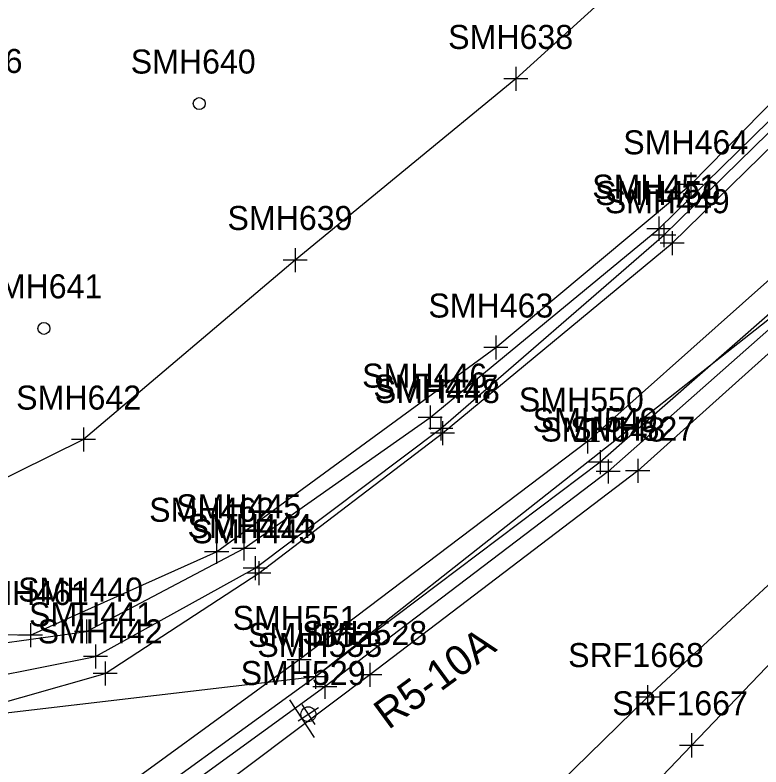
# Model space of a CAD drawing. Extents: x 941041 to 969446, y 397014 to 416764.
# Drawn here: x 951922.8 to 952047.1, y 402953.7 to 403078.9 of the extents above; entities that cross this region are included whole.
import ezdxf

# ---------------------------------------------------------------- set-up
doc = ezdxf.new("R2010")
doc.units = 0
for name, color, linetype in [('SURVEY - DRAINAGE - Area Shapes', 7, 'Continuous'), ('SURVEY - DTM - Breaklines', 7, 'Continuous'), ('SURVEY - DTM - Breaklines - Points - Locators', 7, 'Continuous'), ('SURVEY - DTM - Breaklines - Points - Numbers', 7, 'Continuous'), ('SURVEY - DTM - Spot Points - Locators', 7, 'Continuous'), ('SURVEY - DTM - Spot Points - Point Numbers', 7, 'Continuous'), ('SURVEY - DTM GRAPHICS - Boundary Line', 7, 'Continuous'), ('SURVEY - NON-TRANSPORTATION - Features', 7, 'Continuous'), ('SURVEY - NON-TRANSPORTATION - Features - Points - Locators', 7, 'Continuous'), ('SURVEY - NON-TRANSPORTATION - Features - Points - Numbers', 7, 'Continuous'), ('SURVEY - ROADSIDE BARRIERS - Points - Locators', 7, 'Continuous'), ('SURVEY - ROADSIDE BARRIERS - Points - Numbers', 7, 'Continuous'), ('SURVEY - ROADSIDE BARRIERS with Text', 7, 'Continuous'), ('SURVEY - TRAFFIC CONTROL - Signs - Points - Locators', 7, 'Continuous'), ('SURVEY - TRAFFIC CONTROL - Signs - Points - Numbers', 7, 'Continuous'), ('SURVEY - TRAFFIC CONTROL - Signs and Devices with Text', 7, 'Continuous'), ('SURVEY - TRANSPORTATION - Features', 7, 'Continuous'), ('SURVEY - TRANSPORTATION - Features - Points - Locators', 7, 'Continuous'), ('SURVEY - TRANSPORTATION - Features - Points - Numbers', 7, 'Continuous'), ('SURVEY - TRANSPORTATION - Roads', 7, 'Continuous'), ('SURVEY - TRANSPORTATION - Roads - Points - Locators', 7, 'Continuous'), ('SURVEY - TRANSPORTATION - Roads - Points - Numbers', 7, 'Continuous'), ('SURVEY - UTILITIES - Telephone (Underground) - Points - Numbers', 7, 'Continuous')]:
    doc.layers.add(name, color=color, linetype=linetype)

msp = doc.modelspace()

# ---------------------------------------------------------------- linework, layer by layer
at = {"layer": 'SURVEY - DRAINAGE - Area Shapes'}
msp.add_lwpolyline([(952524.78, 403657.05), (952492.12, 403619.04), (952377.47, 403501.88), (952288.71, 403363.65), (952144.73, 403130.14), (952066.04, 403042.14), (951972.88, 402968.67), (951909.7, 402961.24), (951854.04, 402976.32), (951847.06, 402862.63), (951840.23, 402758.71), (951891.23, 402760.8), (952228.34, 402790.58), (952361.3, 402834.13), (953526.16, 402149.04), (954070.26, 402059.9)], dxfattribs=at)
at = {"layer": 'SURVEY - DTM - Breaklines'}
for points in [[(952284.32, 403445.19), (952160.86, 403236.96), (952125.87, 403192.45), (952077.94, 403136.62), (952039.19, 403098.25), (952006.25, 403068.24), (951969.46, 403038.09), (951934.26, 403008.18), (951912.19, 402997.34), (951900.8, 403002.03), (951909.31, 403040.46), (951919.74, 403082.57), (951927.08, 403105.04), (951926.24, 403141.28), (951910.03, 403171.31), (951930.4, 403184.14)], [(952223.96, 403204.84), (952204.28, 403162.88), (952183.51, 403126.91), (952150.06, 403080.49), (952101.74, 403032.73), (952066.07, 403000.49), (952028.18, 402965.3), (951991.45, 402929.42), (951913.03, 402856.55), (951898.36, 402835.18), (951892.33, 402823.59), (951890.57, 402815.39)]]:
    msp.add_lwpolyline(points, dxfattribs=at)
at = {"layer": 'SURVEY - DTM - Breaklines - Points - Locators'}
for p, q in [((952006.25, 403070.24), (952006.25, 403066.24)), ((952008.25, 403068.24), (952004.25, 403068.24)), ((951969.46, 403040.09), (951969.46, 403036.09)), ((951971.46, 403038.09), (951967.46, 403038.09)), ((951934.26, 403010.18), (951934.26, 403006.18)), ((951936.26, 403008.18), (951932.26, 403008.18)), ((952028.18, 402967.3), (952028.18, 402963.3)), ((952030.18, 402965.3), (952026.18, 402965.3))]:
    msp.add_line(p, q, dxfattribs=at)
at = {"layer": 'SURVEY - DTM - Spot Points - Locators'}
for centre in [(951953.52, 403064.14), (951927.65, 403026.71)]:
    msp.add_circle(centre, 1, dxfattribs=at)
at = {"layer": 'SURVEY - DTM GRAPHICS - Boundary Line'}
msp.add_lwpolyline([(951993.88, 402551.9), (951990.9, 402594.94), (952000.5, 402637.24), (952012.11, 402682.13), (952013.14, 402727.63), (952019.42, 402776.38), (952018.18, 402822.43), (952031.14, 402848.24), (952007.74, 402866.02), (951991.53, 402884.6), (951996.22, 402916.22), (952035.48, 402957.27), (952071.58, 402994.93)], dxfattribs=at)
at = {"layer": 'SURVEY - NON-TRANSPORTATION - Features'}
msp.add_lwpolyline([(952315.59, 403336.11), (952294.52, 403300.16), (952254.66, 403237.53), (952229.39, 403196.73), (952207.21, 403161.01), (952185.06, 403125.25), (952152.09, 403078.34), (952104.2, 403029.37), (952071.58, 402994.93), (952035.48, 402957.27), (951996.22, 402916.22), (951962.85, 402881.47), (951907.47, 402820.96)], dxfattribs=at)
at = {"layer": 'SURVEY - NON-TRANSPORTATION - Features - Points - Locators'}
for p, q in [((952035.48, 402959.27), (952035.48, 402955.27)), ((952037.48, 402957.27), (952033.48, 402957.27))]:
    msp.add_line(p, q, dxfattribs=at)
at = {"layer": 'SURVEY - ROADSIDE BARRIERS - Points - Locators'}
for p, q in [((952030.03, 403045.31), (952030.03, 403041.31)), ((952032.03, 403043.31), (952028.03, 403043.31)), ((951991.99, 403013.84), (951991.99, 403009.84)), ((951993.99, 403011.84), (951989.99, 403011.84)), ((952021.6, 403004.86), (952021.6, 403000.86)), ((952023.6, 403002.86), (952019.6, 403002.86)), ((951960.92, 402992.07), (951960.92, 402988.07)), ((951962.92, 402990.07), (951958.92, 402990.07)), ((951934.75, 402978.21), (951934.75, 402974.21)), ((951936.75, 402976.21), (951932.75, 402976.21)), ((951974.42, 402969), (951974.42, 402965)), ((951976.42, 402967), (951972.42, 402967))]:
    msp.add_line(p, q, dxfattribs=at)
at = {"layer": 'SURVEY - ROADSIDE BARRIERS with Text'}
for points in [[(952177.79, 403176.61), (952144.73, 403130.14), (952107.08, 403084.03), (952066.04, 403042.14), (952021.6, 403002.86), (951974.42, 402967), (951936.91, 402939.76), (951916.17, 402919.55), (951896.72, 402894.22), (951884.58, 402873.14), (951875.49, 402847.67)], [(951874.63, 403110.31), (951871.53, 403049.09), (951870.39, 403021.94), (951871.71, 403006.3), (951877.25, 402989.72), (951888.18, 402979.29), (951910.67, 402972.9), (951934.75, 402976.21), (951960.92, 402990.07), (951991.99, 403011.84), (952030.03, 403043.31), (952074.57, 403086.91)]]:
    msp.add_lwpolyline(points, dxfattribs=at)
at = {"layer": 'SURVEY - TRAFFIC CONTROL - Signs - Points - Locators'}
for p, q in [((951973.35, 402963.5), (951970, 402961.31)), ((951970.58, 402964.08), (951972.77, 402960.73))]:
    msp.add_line(p, q, dxfattribs=at)
at = {"layer": 'SURVEY - TRAFFIC CONTROL - Signs and Devices with Text'}
msp.add_line((951972.7, 402958.6), (951968.59, 402964.87), dxfattribs=at)
msp.add_circle((951971.68, 402962.44), 1.25, dxfattribs=at)
at = {"layer": 'SURVEY - TRANSPORTATION - Features'}
for points in [[(952463.7, 403566.84), (952424.44, 403532.16), (952386.95, 403493.43), (952352.93, 403451.33), (952321.99, 403404.14), (952295.3, 403357.63), (952270.34, 403313.98), (952241.93, 403265.74), (952208.83, 403217.23), (952179.84, 403174.88), (952146.26, 403127.61), (952109.6, 403083.06), (952068.28, 403040.45), (952026.52, 403003), (951981.94, 402968.99), (951929.76, 402929.79), (951899.74, 402893.98), (951883.92, 402865.94), (951878.37, 402845.72), (951874.04, 402827.93), (951876.74, 402809.53), (951887.15, 402791.78)], [(951876.39, 403112.43), (951877.41, 403108.88), (951874.65, 403046.53), (951875.12, 403005.5), (951885.48, 402985.02), (951901.34, 402976.24), (951925.41, 402975.64), (951956.41, 402989.5), (952002.91, 403023.51), (952035.36, 403050.69), (952073.7, 403089.73), (952112.45, 403134.55), (952147.27, 403180.21), (952178.93, 403228.56), (952206.23, 403275.42), (952237.69, 403327.41), (952265.08, 403373.37), (952295.28, 403423.85), (952326.86, 403470.47), (952353.56, 403504.36)]]:
    msp.add_lwpolyline(points, dxfattribs=at)
at = {"layer": 'SURVEY - TRANSPORTATION - Features - Points - Locators'}
for p, q in [((952035.36, 403052.69), (952035.36, 403048.69)), ((952037.36, 403050.69), (952033.36, 403050.69)), ((952002.91, 403025.51), (952002.91, 403021.51)), ((952004.91, 403023.51), (952000.91, 403023.51)), ((952026.52, 403005), (952026.52, 403001)), ((952028.52, 403003), (952024.52, 403003)), ((951956.41, 402991.5), (951956.41, 402987.5)), ((951958.41, 402989.5), (951954.41, 402989.5)), ((951925.41, 402977.64), (951925.41, 402973.64)), ((951927.41, 402975.64), (951923.41, 402975.64)), ((951981.94, 402970.99), (951981.94, 402966.99)), ((951983.94, 402968.99), (951979.94, 402968.99))]:
    msp.add_line(p, q, dxfattribs=at)
at = {"layer": 'SURVEY - TRANSPORTATION - Roads'}
for points in [[(951865.8, 403008.31), (951866.15, 403005.56), (951870.88, 402986.54), (951882.98, 402972.26), (951909.7, 402961.24), (951937.83, 402969.25), (951963.44, 402985.92), (951994.04, 403009.28), (952032.28, 403040.88), (952076.34, 403084), (952116.65, 403130.24), (952151.69, 403177.54), (952182.07, 403225.35), (952210.54, 403273.2), (952241.14, 403324.77), (952269.17, 403371.23), (952298.83, 403420.63), (952331.01, 403468.12), (952356.67, 403501.3), (952395.48, 403543.21), (952445.2, 403585.68)], [(952455.35, 403576.86), (952415.67, 403541.68), (952377.47, 403501.88), (952343.29, 403458.44), (952311.51, 403410.58), (952284.76, 403365.84), (952258.41, 403322.08), (952230.37, 403275.05), (952199.68, 403223.63), (952172.53, 403180.11), (952139.24, 403133), (952102.73, 403089.01), (952061.21, 403046.18), (952018.15, 403007.86), (951970.15, 402971.5), (951933.15, 402944.53), (951910.93, 402922.73), (951891.55, 402898.16), (951877.55, 402875.89), (951859.36, 402837.53)], [(952459.67, 403571.86), (952420.1, 403537.84), (952381.8, 403498.21), (952347.63, 403456.07), (952315.62, 403408.68), (952288.71, 403363.65), (952262.47, 403320.1), (952234.46, 403272.79), (952203.33, 403221.24), (952176.72, 403177.53), (952143.38, 403130.61), (952105.84, 403085.28), (952064.68, 403043.34), (952020.29, 403004.45), (951972.88, 402968.67), (951935.5, 402941.59), (951914.66, 402920.84), (951894.55, 402896.1), (951881.05, 402875.02), (951865.64, 402835.43)], [(951868.66, 403020.4), (951868.75, 403005.58), (951874.6, 402988.78), (951885.58, 402976.09), (951909.34, 402966.72), (951936.24, 402972.08), (951962.8, 402986.78), (951993.75, 403010.02), (952030.85, 403042.24), (952075.7, 403086.1), (952114.61, 403131.25), (952149.56, 403178.29), (952180.65, 403227.07), (952208.11, 403274.26), (952239.48, 403325.89), (952267.27, 403372.02), (952297.15, 403421.58), (952329.18, 403469.36), (952355.05, 403502.68), (952364.99, 403515.15)]]:
    msp.add_lwpolyline(points, dxfattribs=at)
at = {"layer": 'SURVEY - TRANSPORTATION - Roads - Points - Locators'}
for p, q in [((952030.85, 403044.24), (952030.85, 403040.24)), ((952032.85, 403042.24), (952028.85, 403042.24)), ((952032.28, 403042.88), (952032.28, 403038.88)), ((952034.28, 403040.88), (952030.28, 403040.88)), ((951993.75, 403012.02), (951993.75, 403008.02)), ((951994.04, 403011.28), (951994.04, 403007.28)), ((951995.75, 403010.02), (951991.75, 403010.02)), ((952018.15, 403009.86), (952018.15, 403005.86)), ((951996.04, 403009.28), (951992.04, 403009.28)), ((952020.15, 403007.86), (952016.15, 403007.86)), ((952020.29, 403006.45), (952020.29, 403002.45)), ((952022.29, 403004.45), (952018.29, 403004.45)), ((951962.8, 402988.78), (951962.8, 402984.78)), ((951963.44, 402987.92), (951963.44, 402983.92)), ((951964.8, 402986.78), (951960.8, 402986.78)), ((951965.44, 402985.92), (951961.44, 402985.92)), ((951936.24, 402974.08), (951936.24, 402970.08)), ((951970.15, 402973.5), (951970.15, 402969.5)), ((951938.24, 402972.08), (951934.24, 402972.08)), ((951937.83, 402971.25), (951937.83, 402967.25)), ((951972.15, 402971.5), (951968.15, 402971.5)), ((951972.88, 402970.67), (951972.88, 402966.67)), ((951939.83, 402969.25), (951935.83, 402969.25)), ((951974.88, 402968.67), (951970.88, 402968.67))]:
    msp.add_line(p, q, dxfattribs=at)

# ---------------------------------------------------------------- texts
at = {"layer": 'SURVEY - DTM - Breaklines - Points - Numbers'}
for s, p in [('SMH638', (951994.96, 403073.24)), ('SMH639', (951958.21, 403043.09)), ('SMH642', (951923.02, 403013.18)), ('SRF1668', (952014.94, 402970.3))]:
    msp.add_text(s, height=4, dxfattribs=at).set_placement(p)
at = {"layer": 'SURVEY - DTM - Spot Points - Point Numbers'}
for s, p in [('SMH640', (951942.1, 403069.14)), ('SMH641', (951916.56, 403031.71))]:
    msp.add_text(s, height=4, dxfattribs=at).set_placement(p)
at = {"layer": 'SURVEY - NON-TRANSPORTATION - Features - Points - Numbers'}
msp.add_text('SRF1667', height=4, dxfattribs=at).set_placement((952022.28, 402962.27))
at = {"layer": 'SURVEY - ROADSIDE BARRIERS - Points - Numbers'}
for s, p in [('SMH451', (952018.95, 403048.31)), ('SMH446', (951980.64, 403016.84)), ('SMH548', (952010.32, 403007.86)), ('SMH445', (951949.68, 402995.07)), ('SMH440', (951923.34, 402981.21)), ('SMH553', (951963.18, 402972))]:
    msp.add_text(s, height=4, dxfattribs=at).set_placement(p)
at = {"layer": 'SURVEY - TRAFFIC CONTROL - Signs - Points - Numbers'}
msp.add_text('SMH529', height=4, dxfattribs=at).set_placement((951960.4, 402967.31))
at = {"layer": 'SURVEY - TRAFFIC CONTROL - Signs and Devices with Text'}
msp.add_text('R5-10A', height=5, rotation=36.2207, dxfattribs=at).set_placement((951985, 402959.77))
at = {"layer": 'SURVEY - TRANSPORTATION - Features - Points - Numbers'}
for s, p in [('SMH464', (952024.12, 403055.69)), ('SMH463', (951991.67, 403028.51)), ('SMH527', (952015.28, 403008)), ('SMH462', (951945.17, 402994.5)), ('SMH461', (951914.33, 402980.64)), ('SMH528', (951970.65, 402973.99))]:
    msp.add_text(s, height=4, dxfattribs=at).set_placement(p)
at = {"layer": 'SURVEY - TRANSPORTATION - Roads - Points - Numbers'}
for s, p in [('SMH450', (952019.44, 403047.24)), ('SMH449', (952021.03, 403045.88)), ('SMH447', (951982.51, 403015.02)), ('SMH448', (951982.76, 403014.28)), ('SMH550', (952006.73, 403012.86)), ('SMH549', (952009.04, 403009.45)), ('SMH444', (951951.56, 402991.78)), ('SMH443', (951952.2, 402990.92)), ('SMH441', (951925.16, 402977.08)), ('SMH551', (951959.06, 402976.5)), ('SMH442', (951926.59, 402974.25)), ('SMH552', (951961.64, 402973.67))]:
    msp.add_text(s, height=4, dxfattribs=at).set_placement(p)
at = {"layer": 'SURVEY - UTILITIES - Telephone (Underground) - Points - Numbers'}
msp.add_text('SRF1206', height=4, dxfattribs=at).set_placement((951901.49, 403069.24))

doc.saveas('drawing.dxf')
